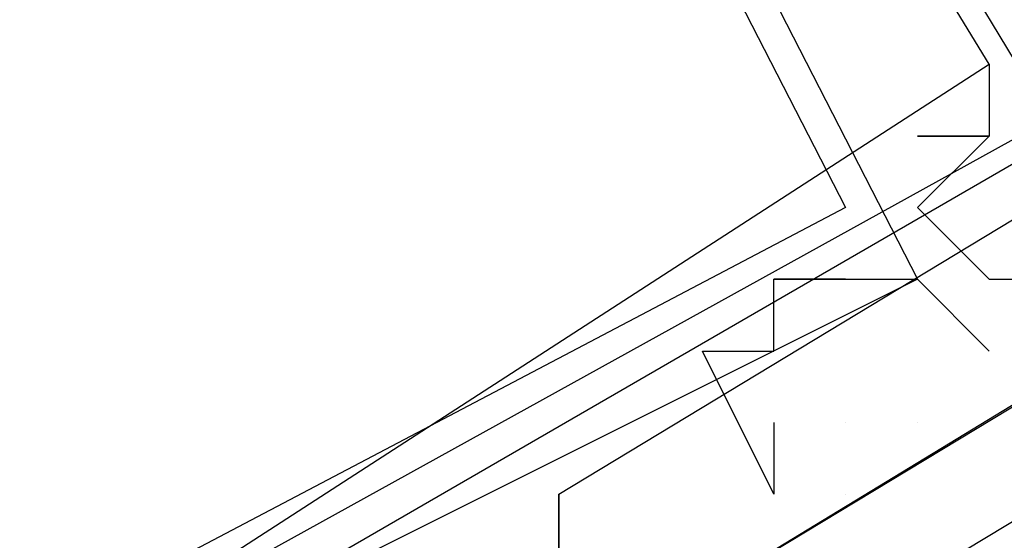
# Model space of a CAD drawing. Header units: feet. Extents: x -79 to 198, y -22 to 181.
# Tile 262 of 656: x 106.4997 to 106.6828, y 26.7692 to 26.8661. Entities that reach past the tile are written whole.
import ezdxf

# ---------------------------------------------------------------- set-up
doc = ezdxf.new("R2010")
doc.units = ezdxf.units.FT
doc.layers.add('A-LINEA', color=7, linetype='CONTINUOUS')

msp = doc.modelspace()

# ---------------------------------------------------------------- linework, layer by layer
at = {"layer": 'A-LINEA'}
for p, q in [((106.6533, 26.8178), (106.6533, 26.8178)), ((106.6533, 26.8178), (106.6533, 26.8178)), ((106.6533, 26.7778), (106.6533, 26.7778)), ((106.6533, 26.7778), (106.6533, 26.7778))]:
    msp.add_line(p, q, dxfattribs=at)
for points in [[(103.4533, 25.1244), (105.36, 26.1111), (107.24, 27.1511), (109.1067, 28.2444), (110.9333, 29.3778), (112.7467, 30.5511), (114.52, 31.7644), (116.2667, 33.0311), (117.9733, 34.3244), (119.6533, 35.6711), (121.3067, 37.0578)], [(103.4533, 25.1244), (105.36, 26.1111), (107.24, 27.1511), (109.1067, 28.2444), (110.9333, 29.3778), (112.7467, 30.5511), (114.52, 31.7644), (116.2667, 33.0311), (117.9733, 34.3244), (119.6533, 35.6711), (121.3067, 37.0578)], [(109.9867, 28.8044), (106.6133, 26.7511), (106.6, 26.7644), (106.6, 26.7778), (109.9733, 28.8178), (109.9867, 28.8178), (109.9867, 28.8044)], [(109.9867, 28.8044), (106.6133, 26.7511), (106.6, 26.7644), (106.6, 26.7778), (109.9733, 28.8178), (109.9867, 28.8178), (109.9867, 28.8044)], [(110, 28.7778), (106.6267, 26.7378), (106.6133, 26.7511), (109.9867, 28.7911), (110, 28.7778)], [(110, 28.7778), (106.6267, 26.7378), (106.6133, 26.7511), (109.9867, 28.7911), (110, 28.7778)], [(106.3867, 27.3511), (106.1467, 27.1911), (106.44, 26.6978), (106.6933, 26.8444), (106.3867, 27.3511)], [(106.3867, 27.3511), (106.1467, 27.1911), (106.44, 26.6978), (106.6933, 26.8444), (106.3867, 27.3511)], [(106.1333, 27.2044), (106.4, 27.3378), (106.6667, 26.8178), (106.4, 26.6844), (106.1333, 27.2044)], [(106.1333, 27.2044), (106.4, 27.3378), (106.6667, 26.8178), (106.4, 26.6844), (106.1333, 27.2044)], [(106.3867, 27.3378), (106.16, 27.1911), (106.4533, 26.7111), (106.68, 26.8578), (106.3867, 27.3378)], [(106.3867, 27.3378), (106.16, 27.1911), (106.4533, 26.7111), (106.68, 26.8578), (106.3867, 27.3378)], [(106.1467, 27.2044), (106.4, 27.3244), (106.6533, 26.8311), (106.4, 26.6978), (106.1467, 27.2044)], [(106.1467, 27.2044), (106.4, 27.3244), (106.6533, 26.8311), (106.4, 26.6978), (106.1467, 27.2044)], [(106.68, 26.8578), (106.68, 26.8578), (106.68, 26.8444), (106.68, 26.8444), (106.68, 26.8444), (106.68, 26.8444), (106.68, 26.8444), (106.6667, 26.8444), (106.6667, 26.8444), (106.68, 26.8444), (106.68, 26.8444), (106.68, 26.8444), (106.6667, 26.8311), (106.6667, 26.8311), (106.68, 26.8178), (106.68, 26.8178), (106.68, 26.8178), (106.68, 26.8178)], [(106.68, 26.8578), (106.68, 26.8578), (106.68, 26.8444), (106.68, 26.8444), (106.68, 26.8444), (106.68, 26.8444), (106.68, 26.8444), (106.6667, 26.8444), (106.6667, 26.8444), (106.68, 26.8444), (106.68, 26.8444), (106.68, 26.8444), (106.6667, 26.8311), (106.6667, 26.8311), (106.68, 26.8178), (106.68, 26.8178), (106.68, 26.8178), (106.68, 26.8178)], [(106.64, 26.7911), (106.64, 26.7778), (106.64, 26.7778), (106.6267, 26.8044), (106.6267, 26.8044), (106.64, 26.8044), (106.64, 26.8044), (106.64, 26.8178), (106.64, 26.8178), (106.64, 26.8178), (106.64, 26.8178), (106.64, 26.8178), (106.6533, 26.8178), (106.6533, 26.8178), (106.6533, 26.8178), (106.6533, 26.8178), (106.6533, 26.8178), (106.6667, 26.8178), (106.6667, 26.8178), (106.68, 26.8044), (106.68, 26.8044)], [(106.64, 26.7911), (106.64, 26.7778), (106.64, 26.7778), (106.6267, 26.8044), (106.6267, 26.8044), (106.64, 26.8044), (106.64, 26.8044), (106.64, 26.8178), (106.64, 26.8178), (106.64, 26.8178), (106.64, 26.8178), (106.64, 26.8178), (106.6533, 26.8178), (106.6533, 26.8178), (106.6533, 26.8178), (106.6533, 26.8178), (106.6533, 26.8178), (106.6667, 26.8178), (106.6667, 26.8178), (106.68, 26.8044), (106.68, 26.8044)], [(106.6533, 26.8178), (106.64, 26.8178), (106.64, 26.8178), (106.64, 26.8178)], [(106.6533, 26.8178), (106.64, 26.8178), (106.64, 26.8178), (106.64, 26.8178)], [(106.68, 26.8178), (106.6933, 26.8178), (106.6933, 26.8178)], [(106.68, 26.8178), (106.6933, 26.8178), (106.6933, 26.8178)], [(106.6533, 26.7911), (106.6533, 26.7911), (106.6533, 26.7911)], [(106.6533, 26.7911), (106.6533, 26.7911), (106.6533, 26.7911)], [(106.6667, 26.7911), (106.6667, 26.7911), (106.6667, 26.7911)], [(106.6667, 26.7911), (106.6667, 26.7911), (106.6667, 26.7911)], [(106.6, 26.7778), (106.6, 26.7644), (106.6133, 26.7511), (106.6267, 26.7378)], [(106.6, 26.7778), (106.6, 26.7644), (106.6133, 26.7511), (106.6267, 26.7378)]]:
    msp.add_lwpolyline(points, dxfattribs=at)
msp.add_lwpolyline([(106.68, 26.8444), (106.68, 26.8444), (106.68, 26.8444), (106.68, 26.8444)], close=True, dxfattribs=at)
msp.add_lwpolyline([(106.68, 26.8444), (106.68, 26.8444), (106.68, 26.8444), (106.68, 26.8444)], close=True, dxfattribs=at)

doc.saveas('drawing.dxf')
